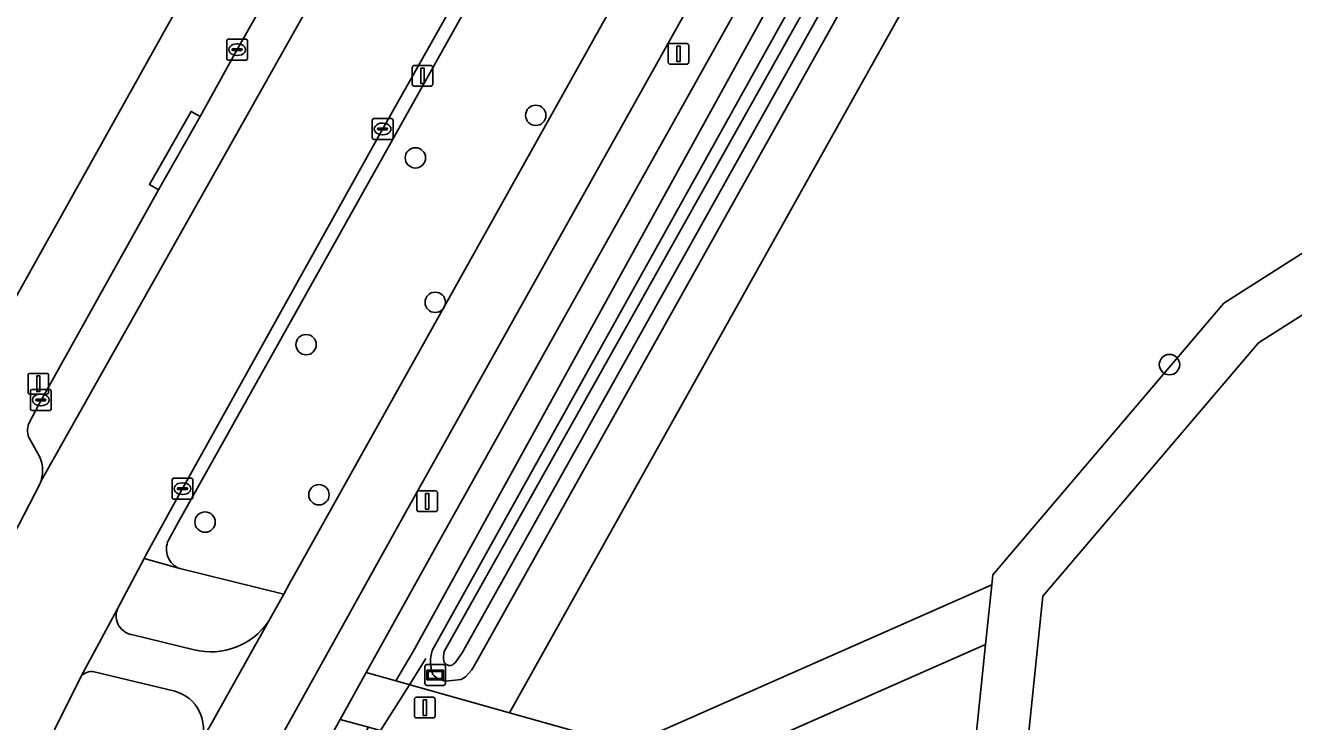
# Model space of a CAD drawing. Extents: x 162184 to 163154, y 385507 to 386516.
# Drawn here: x 162633.8 to 162694.8, y 385668.7 to 385702.2 of the extents above; entities that cross this region are included whole.
import ezdxf

# ---------------------------------------------------------------- set-up
doc = ezdxf.new("R2010")
doc.units = 0
for name, color, linetype in [('IMGEO_Afsluitpaal', 7, 'Continuous'), ('IMGEO_Berm_groen', 7, 'Continuous'), ('IMGEO_Boom', 7, 'Continuous'), ('IMGEO_Duiker', 7, 'Continuous'), ('IMGEO_Erf', 7, 'Continuous'), ('IMGEO_Fietspad_gesloten', 7, 'Continuous'), ('IMGEO_Fietspad_open', 7, 'Continuous'), ('IMGEO_Grasland_overig', 7, 'Continuous'), ('IMGEO_Groenvoorziening', 7, 'Continuous'), ('IMGEO_Informatiebord', 7, 'Continuous'), ('IMGEO_Kolk', 7, 'Continuous'), ('IMGEO_Lichtmast', 7, 'Continuous'), ('IMGEO_Loofbos', 7, 'Continuous'), ('IMGEO_Oever', 7, 'Continuous'), ('IMGEO_Parkeervlak_gesloten', 7, 'Continuous'), ('IMGEO_Rijbaan_lokaal_gesloten', 7, 'Continuous'), ('IMGEO_Voetpad_open', 7, 'Continuous'), ('IMGEO_Waterloop', 7, 'Continuous')]:
    doc.layers.add(name, color=color, linetype=linetype)

msp = doc.modelspace()

# ---------------------------------------------------------------- linework, layer by layer
at = {"layer": 'IMGEO_Afsluitpaal'}
for p, q in [((162652.536, 385668.975), (162652.536, 385669.775)), ((162652.536, 385669.775), (162652.536, 385668.975)), ((162652.636, 385669.875), (162653.426, 385669.875)), ((162653.426, 385669.875), (162652.636, 385669.875)), ((162653.526, 385669.775), (162653.526, 385668.975)), ((162653.526, 385668.975), (162653.526, 385669.775)), ((162653.426, 385668.875), (162652.636, 385668.875)), ((162652.636, 385668.875), (162653.426, 385668.875))]:
    msp.add_line(p, q, dxfattribs=at)
msp.add_lwpolyline([(162652.956, 385669.75), (162653.106, 385669.75), (162653.106, 385669), (162652.956, 385669), (162652.956, 385669.75)], dxfattribs=at)
for centre, start, end in [((162652.636, 385669.775), 90, 180), ((162652.636, 385669.775), 90, 180), ((162653.426, 385669.775), 0, 90), ((162653.426, 385669.775), 360, 90), ((162652.636, 385668.975), 180, 270), ((162652.636, 385668.975), 180, 270), ((162653.426, 385668.975), 270, 0), ((162653.426, 385668.975), 270, 0)]:
    msp.add_arc(centre, 0.1, start, end, dxfattribs=at)
at = {"layer": 'IMGEO_Berm_groen'}
for points in [[(162678.51, 385732.604), (162673.044, 385735.214), (162641.196, 385678.298), (162640.718, 385677.421)], [(162641.262, 385676.055), (162646.255, 385674.823), (162646.518, 385675.298), (162678.51, 385732.604)], [(162636.519, 385670.855), (162635.245, 385668.306)], [(162641.019, 385670.155), (162637.149, 385671.093)]]:
    msp.add_lwpolyline(points, dxfattribs=at)
for centre, radius, start, end in [((162641.63, 385676.993), 1.007, 154.84665, 248.5825), ((162637.035, 385670.441), 0.662, 80.09718, 141.29372), ((162640.535, 385668.356), 1.863, 339.04948, 74.95125)]:
    msp.add_arc(centre, radius, start, end, dxfattribs=at)
at = {"layer": 'IMGEO_Boom'}
for centre in [(162658.361, 385697.84), (162652.579, 385695.796), (162653.534, 385688.853), (162647.329, 385686.819), (162688.799, 385685.858), (162647.948, 385679.605), (162642.477, 385678.289)]:
    msp.add_circle(centre, 0.489, dxfattribs=at)
at = {"layer": 'IMGEO_Duiker'}
msp.add_lwpolyline([(162653.086, 385671.737), (162652.292, 385670.474), (162650.904, 385668.266), (162650.232, 385667.197)], dxfattribs=at)
at = {"layer": 'IMGEO_Erf'}
msp.add_lwpolyline([(162478.146, 385714.062), (162478.381, 385713.959), (162478.624, 385713.877), (162478.764, 385713.841), (162500, 385708.882), (162617.624, 385681.414), (162624.775, 385679.694), (162625.131, 385679.628), (162625.491, 385679.594), (162625.852, 385679.592), (162626.213, 385679.622), (162626.569, 385679.685), (162626.918, 385679.779), (162627.258, 385679.904), (162627.585, 385680.059), (162627.897, 385680.242), (162628.191, 385680.452), (162628.465, 385680.688), (162628.717, 385680.948), (162628.945, 385681.229), (162629.147, 385681.529), (162629.224, 385681.661), (162660.237, 385737.235)], dxfattribs=at)
at = {"layer": 'IMGEO_Fietspad_gesloten'}
msp.add_lwpolyline([(162680.589, 385736.312), (162679.398, 385734.188), (162678.51, 385732.604), (162646.518, 385675.298), (162646.255, 385674.823), (162645.521, 385673.507), (162642.275, 385667.69), (162642.168, 385667.497), (162642.015, 385667.223), (162638.392, 385660.731), (162633.076, 385651.203), (162611.215, 385613.842), (162610.414, 385612.3), (162610.265, 385612.085), (162613.49, 385611.502), (162632.589, 385644.09), (162641.636, 385659.876), (162652.076, 385678.685), (162684.477, 385736.647)], dxfattribs=at)
at = {"layer": 'IMGEO_Fietspad_open'}
for points in [[(162638.267, 385674.113), (162636.519, 385670.855)], [(162642.275, 385667.69), (162645.521, 385673.507)], [(162641.952, 385672.152), (162639.009, 385672.864)], [(162637.149, 385671.093), (162641.019, 385670.155)]]:
    msp.add_lwpolyline(points, dxfattribs=at)
for centre, radius, start, end in [((162639.141, 385673.787), 0.933, 159.5533, 261.87369), ((162642.762, 385675.395), 3.343, 255.97222, 325.60713), ((162637.035, 385670.441), 0.662, 80.09718, 141.29372), ((162640.535, 385668.356), 1.863, 339.04948, 74.95125)]:
    msp.add_arc(centre, radius, start, end, dxfattribs=at)
at = {"layer": 'IMGEO_Grasland_overig'}
for points in [[(162800.263, 385758.143), (162691.413, 385688.816), (162680.312, 385675.752), (162680.263, 385675.274), (162679.963, 385672.409), (162678.286, 385656.085), (162678.236, 385650.961), (162678.895, 385643.734), (162680.144, 385637.61), (162682.045, 385631.542), (162684.304, 385626.238)], [(162686.567, 385627.306), (162684.394, 385632.408), (162682.568, 385638.235), (162681.372, 385644.098), (162680.737, 385651.063), (162680.785, 385655.948), (162682.719, 385674.723), (162693.074, 385686.909), (162801.494, 385755.963)]]:
    msp.add_lwpolyline(points, dxfattribs=at)
msp.add_lwpolyline([(162650.218, 385671.055), (162648.971, 385668.807), (162650.323, 385668.429), (162655.841, 385666.883), (162662.943, 385664.893), (162679.963, 385672.409), (162680.263, 385675.274), (162662.754, 385667.542), (162657.095, 385669.128), (162651.637, 385670.657)], close=True, dxfattribs=at)
at = {"layer": 'IMGEO_Groenvoorziening'}
for points in [[(162741.699, 385832.087), (162743.429, 385835.083), (162742.045, 385835.213), (162735.257, 385823.067), (162734.924, 385822.471), (162727.752, 385809.638), (162727.001, 385808.212), (162694.333, 385750), (162686.289, 385735.666), (162653.901, 385677.7), (162650.218, 385671.055), (162651.637, 385670.657), (162652.47, 385672.07), (162695.356, 385750)], [(162750.356, 385834.429), (162743.429, 385835.083), (162741.699, 385832.087), (162695.356, 385750), (162652.47, 385672.07), (162651.637, 385670.657), (162657.095, 385669.128), (162682.868, 385715.254), (162702.282, 385750)]]:
    msp.add_lwpolyline(points, close=True, dxfattribs=at)
for points in [[(162653.392, 385672.115), (162696.56, 385749.746), (162718.362, 385789.284), (162742.165, 385831.825), (162742.338, 385832.133)], [(162744.496, 385832.294), (162744.626, 385831.766), (162744.683, 385831.155), (162655.535, 385671.607)], [(162655.535, 385671.607), (162655.292, 385671.189), (162654.984, 385670.847), (162654.781, 385670.727), (162654.036, 385670.651)], [(162616.947, 385609.274), (162649.748, 385667.459), (162650.323, 385668.429), (162648.971, 385668.807), (162644.982, 385661.611), (162634.341, 385643.013), (162615.416, 385610.753)]]:
    msp.add_lwpolyline(points, dxfattribs=at)
for centre, radius, start, end in [((162655.12, 385671.578), 1.81, 162.7527, 199.64887), ((162654.113, 385671.562), 0.914, 220.36156, 265.18534)]:
    msp.add_arc(centre, radius, start, end, dxfattribs=at)
at = {"layer": 'IMGEO_Informatiebord'}
for p, q in [((162653.034, 385670.542), (162653.034, 385671.342)), ((162653.034, 385671.342), (162653.034, 385670.542)), ((162653.134, 385671.442), (162653.924, 385671.442)), ((162653.924, 385671.442), (162653.134, 385671.442)), ((162654.024, 385671.342), (162654.024, 385670.542)), ((162654.024, 385670.542), (162654.024, 385671.342)), ((162653.924, 385670.442), (162653.134, 385670.442)), ((162653.134, 385670.442), (162653.924, 385670.442))]:
    msp.add_line(p, q, dxfattribs=at)
for points in [[(162653.135, 385671.174), (162653.923, 385671.174), (162653.923, 385670.71), (162653.135, 385670.71), (162653.135, 385671.174)], [(162653.2, 385671.109), (162653.2, 385670.775), (162653.858, 385670.775), (162653.858, 385671.109), (162653.2, 385671.109)]]:
    msp.add_lwpolyline(points, dxfattribs=at)
for centre, start, end in [((162653.134, 385671.342), 90, 180), ((162653.134, 385671.342), 90, 180), ((162653.924, 385671.342), 0, 90), ((162653.924, 385671.342), 360, 90), ((162653.134, 385670.542), 180, 270), ((162653.134, 385670.542), 180, 270), ((162653.924, 385670.542), 270, 0), ((162653.924, 385670.542), 270, 0)]:
    msp.add_arc(centre, 0.1, start, end, dxfattribs=at)
at = {"layer": 'IMGEO_Kolk'}
for p, q in [((162643.519, 385700.573), (162643.519, 385701.425)), ((162643.594, 385701.499), (162644.446, 385701.499)), ((162644.007, 385701.279), (162644.032, 385701.279)), ((162644.52, 385701.425), (162644.52, 385700.573)), ((162644.446, 385700.499), (162643.594, 385700.499)), ((162643.778, 385700.993), (162643.778, 385701.005)), ((162644.216, 385700.956), (162643.818, 385700.956)), ((162643.821, 385701.042), (162644.219, 385701.042)), ((162644.03, 385700.719), (162644.005, 385700.719)), ((162644.262, 385701.005), (162644.262, 385700.993)), ((162650.505, 385696.76), (162650.505, 385697.612)), ((162650.58, 385697.686), (162651.432, 385697.686)), ((162650.993, 385697.466), (162651.018, 385697.466)), ((162651.506, 385697.612), (162651.506, 385696.76)), ((162650.764, 385697.18), (162650.764, 385697.192)), ((162651.202, 385697.143), (162650.804, 385697.143)), ((162650.807, 385697.229), (162651.205, 385697.229)), ((162651.016, 385696.906), (162650.991, 385696.906)), ((162651.248, 385697.192), (162651.248, 385697.18)), ((162651.432, 385696.686), (162650.58, 385696.686)), ((162634.166, 385684.661), (162635.018, 385684.661)), ((162634.091, 385683.735), (162634.091, 385684.587)), ((162634.35, 385684.155), (162634.35, 385684.167)), ((162634.788, 385684.118), (162634.39, 385684.118)), ((162634.393, 385684.204), (162634.791, 385684.204)), ((162634.579, 385684.441), (162634.604, 385684.441)), ((162634.834, 385684.167), (162634.834, 385684.155)), ((162635.092, 385684.587), (162635.092, 385683.735)), ((162635.018, 385683.661), (162634.166, 385683.661)), ((162634.602, 385683.881), (162634.577, 385683.881)), ((162640.968, 385680.395), (162641.82, 385680.395)), ((162640.893, 385679.469), (162640.893, 385680.321)), ((162641.152, 385679.889), (162641.152, 385679.901)), ((162641.59, 385679.852), (162641.192, 385679.852)), ((162641.195, 385679.938), (162641.593, 385679.938)), ((162641.381, 385680.175), (162641.406, 385680.175)), ((162641.636, 385679.901), (162641.636, 385679.889)), ((162641.894, 385680.321), (162641.894, 385679.469)), ((162641.82, 385679.395), (162640.968, 385679.395)), ((162641.404, 385679.615), (162641.379, 385679.615))]:
    msp.add_line(p, q, dxfattribs=at)
for points in [[(162643.519, 385700.573), (162643.519, 385701.425)], [(162643.594, 385701.499), (162644.446, 385701.499)], [(162644.52, 385701.425), (162644.52, 385700.573)], [(162644.446, 385700.499), (162643.594, 385700.499)], [(162650.505, 385696.76), (162650.505, 385697.612)], [(162650.58, 385697.686), (162651.432, 385697.686)], [(162651.506, 385697.612), (162651.506, 385696.76)], [(162651.432, 385696.686), (162650.58, 385696.686)], [(162634.166, 385684.661), (162635.018, 385684.661)], [(162634.091, 385683.735), (162634.091, 385684.587)], [(162635.092, 385684.587), (162635.092, 385683.735)], [(162635.018, 385683.661), (162634.166, 385683.661)], [(162640.968, 385680.395), (162641.82, 385680.395)], [(162640.893, 385679.469), (162640.893, 385680.321)], [(162641.894, 385680.321), (162641.894, 385679.469)], [(162641.82, 385679.395), (162640.968, 385679.395)]]:
    msp.add_lwpolyline(points, dxfattribs=at)
for centre, radius, start, end in [((162643.596, 385701.423), 0.0765, 91.55205, 178.44795), ((162643.596, 385701.423), 0.0765, 91.55205, 178.44795), ((162644.444, 385701.423), 0.0765, 1.55205, 88.44795), ((162644.444, 385701.423), 0.0765, 1.55205, 88.44795), ((162643.596, 385700.575), 0.0765, 181.55205, 268.44795), ((162643.596, 385700.575), 0.0765, 181.55205, 268.44795), ((162643.818, 385701.002), 0.0403, 85.87752, 175.75265), ((162643.815, 385700.992), 0.0366, 178.93798, 274.71019), ((162644.219, 385700.999), 0.043, 264.86636, 352.45326), ((162644.223, 385701.004), 0.0386, 1.73085, 96.63898), ((162644.444, 385700.575), 0.0765, 271.55205, 358.44795), ((162644.444, 385700.575), 0.0765, 271.55205, 358.44795), ((162650.582, 385697.61), 0.0765, 91.55205, 178.44795), ((162650.582, 385697.61), 0.0765, 91.55205, 178.44795), ((162651.43, 385697.61), 0.0765, 1.55205, 88.44795), ((162651.43, 385697.61), 0.0765, 1.55205, 88.44795), ((162650.804, 385697.189), 0.0403, 85.87752, 175.75265), ((162650.801, 385697.179), 0.0366, 178.93798, 274.71019), ((162651.205, 385697.186), 0.043, 264.86636, 352.45326), ((162651.209, 385697.191), 0.0386, 1.73085, 96.63898), ((162650.582, 385696.762), 0.0765, 181.55205, 268.44795), ((162650.582, 385696.762), 0.0765, 181.55205, 268.44795), ((162651.43, 385696.762), 0.0765, 271.55205, 358.44795), ((162651.43, 385696.762), 0.0765, 271.55205, 358.44795), ((162634.168, 385684.585), 0.0765, 91.55205, 178.44795), ((162634.168, 385684.585), 0.0765, 91.55205, 178.44795), ((162635.016, 385684.585), 0.0765, 1.55205, 88.44795), ((162635.016, 385684.585), 0.0765, 1.55205, 88.44795), ((162634.39, 385684.164), 0.0403, 85.87752, 175.75265), ((162634.387, 385684.154), 0.0366, 178.93798, 274.71019), ((162634.791, 385684.161), 0.043, 264.86636, 352.45326), ((162634.795, 385684.166), 0.0386, 1.73085, 96.63898), ((162634.168, 385683.737), 0.0765, 181.55205, 268.44795), ((162634.168, 385683.737), 0.0765, 181.55205, 268.44795), ((162635.016, 385683.737), 0.0765, 271.55205, 358.44795), ((162635.016, 385683.737), 0.0765, 271.55205, 358.44795), ((162640.97, 385680.319), 0.0765, 91.55205, 178.44795), ((162640.97, 385680.319), 0.0765, 91.55205, 178.44795), ((162641.818, 385680.319), 0.0765, 1.55205, 88.44795), ((162641.818, 385680.319), 0.0765, 1.55205, 88.44795), ((162641.192, 385679.898), 0.0403, 85.87752, 175.75265), ((162641.189, 385679.888), 0.0366, 178.93798, 274.71019), ((162641.593, 385679.895), 0.043, 264.86636, 352.45326), ((162641.597, 385679.9), 0.0386, 1.73085, 96.63898), ((162640.97, 385679.471), 0.0765, 181.55205, 268.44795), ((162640.97, 385679.471), 0.0765, 181.55205, 268.44795), ((162641.818, 385679.471), 0.0765, 271.55205, 358.44795), ((162641.818, 385679.471), 0.0765, 271.55205, 358.44795)]:
    msp.add_arc(centre, radius, start, end, dxfattribs=at)
for centre, major_axis, ratio, start_param, end_param in [((162644.006, 385700.999), (-0.387, 0.002), 0.722429, 4.712389, 7.853982), ((162644.031, 385700.999), (-0.39, 0.002), 0.717154, 1.570796, 4.712389), ((162650.992, 385697.186), (-0.387, 0.002), 0.722429, 4.712389, 7.853982), ((162651.017, 385697.186), (-0.39, 0.002), 0.717154, 1.570796, 4.712389), ((162634.578, 385684.161), (-0.387, 0.002), 0.722429, 4.712389, 7.853982), ((162634.603, 385684.161), (-0.39, 0.002), 0.717154, 1.570796, 4.712389), ((162641.38, 385679.895), (-0.387, 0.002), 0.722429, 4.712389, 7.853982), ((162641.405, 385679.895), (-0.39, 0.002), 0.717154, 1.570796, 4.712389)]:
    msp.add_ellipse(centre, major_axis=major_axis, ratio=ratio, start_param=start_param, end_param=end_param, dxfattribs=at)
at = {"layer": 'IMGEO_Lichtmast'}
for p, q in [((162664.72, 385700.396), (162664.72, 385701.196)), ((162664.72, 385701.196), (162664.72, 385700.396)), ((162664.82, 385701.296), (162665.61, 385701.296)), ((162665.61, 385701.296), (162664.82, 385701.296)), ((162665.71, 385701.196), (162665.71, 385700.396)), ((162665.71, 385700.396), (162665.71, 385701.196)), ((162652.426, 385699.34), (162652.426, 385700.14)), ((162652.426, 385700.14), (162652.426, 385699.34)), ((162652.526, 385700.24), (162653.316, 385700.24)), ((162653.316, 385700.24), (162652.526, 385700.24)), ((162653.416, 385700.14), (162653.416, 385699.34)), ((162653.416, 385699.34), (162653.416, 385700.14)), ((162665.61, 385700.296), (162664.82, 385700.296)), ((162664.82, 385700.296), (162665.61, 385700.296)), ((162653.316, 385699.24), (162652.526, 385699.24)), ((162652.526, 385699.24), (162653.316, 385699.24)), ((162633.975, 385684.539), (162633.975, 385685.339)), ((162633.975, 385685.339), (162633.975, 385684.539)), ((162634.075, 385685.439), (162634.865, 385685.439)), ((162634.865, 385685.439), (162634.075, 385685.439)), ((162634.965, 385685.339), (162634.965, 385684.539)), ((162634.965, 385684.539), (162634.965, 385685.339)), ((162634.865, 385684.439), (162634.075, 385684.439)), ((162634.075, 385684.439), (162634.865, 385684.439)), ((162652.753, 385679.793), (162653.543, 385679.793)), ((162653.543, 385679.793), (162652.753, 385679.793)), ((162652.653, 385678.893), (162652.653, 385679.693)), ((162652.653, 385679.693), (162652.653, 385678.893)), ((162653.643, 385679.693), (162653.643, 385678.893)), ((162653.643, 385678.893), (162653.643, 385679.693)), ((162653.543, 385678.793), (162652.753, 385678.793)), ((162652.753, 385678.793), (162653.543, 385678.793))]:
    msp.add_line(p, q, dxfattribs=at)
for points in [[(162665.14, 385701.171), (162665.29, 385701.171), (162665.29, 385700.421), (162665.14, 385700.421), (162665.14, 385701.171)], [(162652.846, 385700.115), (162652.996, 385700.115), (162652.996, 385699.365), (162652.846, 385699.365), (162652.846, 385700.115)], [(162634.395, 385685.314), (162634.545, 385685.314), (162634.545, 385684.564), (162634.395, 385684.564), (162634.395, 385685.314)], [(162653.073, 385679.668), (162653.223, 385679.668), (162653.223, 385678.918), (162653.073, 385678.918), (162653.073, 385679.668)]]:
    msp.add_lwpolyline(points, dxfattribs=at)
for centre, start, end in [((162664.82, 385701.196), 90, 180), ((162664.82, 385701.196), 90, 180), ((162665.61, 385701.196), 0, 90), ((162665.61, 385701.196), 360, 90), ((162652.526, 385700.14), 90, 180), ((162652.526, 385700.14), 90, 180), ((162653.316, 385700.14), 0, 90), ((162653.316, 385700.14), 360, 90), ((162664.82, 385700.396), 180, 270), ((162664.82, 385700.396), 180, 270), ((162665.61, 385700.396), 270, 0), ((162665.61, 385700.396), 270, 0), ((162652.526, 385699.34), 180, 270), ((162652.526, 385699.34), 180, 270), ((162653.316, 385699.34), 270, 0), ((162653.316, 385699.34), 270, 0), ((162634.075, 385685.339), 90, 180), ((162634.075, 385685.339), 90, 180), ((162634.865, 385685.339), 0, 90), ((162634.865, 385685.339), 360, 90), ((162634.075, 385684.539), 180, 270), ((162634.075, 385684.539), 180, 270), ((162634.865, 385684.539), 270, 0), ((162634.865, 385684.539), 270, 0), ((162652.753, 385679.693), 90, 180), ((162652.753, 385679.693), 90, 180), ((162653.543, 385679.693), 0, 90), ((162653.543, 385679.693), 360, 90), ((162652.753, 385678.893), 180, 270), ((162652.753, 385678.893), 180, 270), ((162653.543, 385678.893), 270, 0), ((162653.543, 385678.893), 270, 0)]:
    msp.add_arc(centre, 0.1, start, end, dxfattribs=at)
at = {"layer": 'IMGEO_Loofbos'}
msp.add_lwpolyline([(162809.987, 385828.986), (162795.029, 385827.942), (162779.571, 385829.9), (162753.475, 385834.134), (162750.356, 385834.429), (162702.282, 385750), (162682.868, 385715.254), (162657.095, 385669.128), (162662.754, 385667.542), (162680.263, 385675.274), (162680.312, 385675.752), (162691.413, 385688.816), (162800.263, 385758.143), (162828.891, 385772.357), (162860.051, 385787.828), (162855.598, 385800.041), (162848.11, 385792.268), (162841.95, 385787.556), (162831.488, 385800.778), (162824.835, 385803.514), (162817.634, 385812.084), (162811.983, 385820.471)], close=True, dxfattribs=at)
for points in [[(162801.494, 385755.963), (162693.074, 385686.909), (162682.719, 385674.723), (162680.785, 385655.948), (162680.737, 385651.063), (162681.372, 385644.098), (162682.568, 385638.235), (162684.394, 385632.408), (162686.567, 385627.306)], [(162684.304, 385626.238), (162682.045, 385631.542), (162680.144, 385637.61), (162678.895, 385643.734), (162678.236, 385650.961), (162678.286, 385656.085), (162679.963, 385672.409), (162662.943, 385664.893), (162655.841, 385666.883), (162654.674, 385664.794), (162653.963, 385665.179), (162642.727, 385645.057), (162639.941, 385646.612), (162621.192, 385613.034)]]:
    msp.add_lwpolyline(points, dxfattribs=at)
at = {"layer": 'IMGEO_Oever'}
for points in [[(162742.338, 385832.133), (162742.165, 385831.825), (162718.362, 385789.284), (162696.56, 385749.746), (162653.392, 385672.115)], [(162653.963, 385672.073), (162697.276, 385749.351), (162697.64, 385750), (162719.077, 385788.887), (162742.879, 385831.425), (162743.147, 385831.906)], [(162743.969, 385831.554), (162654.821, 385672.006), (162654.522, 385671.574)], [(162654.036, 385670.651), (162654.781, 385670.727), (162654.984, 385670.847), (162655.292, 385671.189), (162655.535, 385671.607), (162744.683, 385831.155)]]:
    msp.add_lwpolyline(points, dxfattribs=at)
for centre, radius, start, end in [((162655.12, 385671.578), 1.81, 162.7527, 199.64887), ((162655.059, 385671.791), 1.131, 165.55017, 188.62386), ((162654.236, 385671.702), 0.307, 195.2867, 292.6957), ((162653.991, 385671.981), 0.669, 302.85523, 322.53521), ((162654.113, 385671.562), 0.914, 220.36156, 265.18534)]:
    msp.add_arc(centre, radius, start, end, dxfattribs=at)
at = {"layer": 'IMGEO_Parkeervlak_gesloten'}
for points in [[(162634.605, 385680.278), (162665.225, 385734.704)], [(162661.985, 385733.017), (162661.77, 385732.579), (162656.05, 385722.352), (162654.317, 385719.248), (162653.907, 385718.515), (162653.689, 385718.094), (162651.817, 385714.761), (162644.021, 385700.999), (162642.238, 385697.783), (162640.249, 385694.266), (162634.51, 385683.971), (162634.014, 385683.026)], [(162634.056, 385682.274), (162634.451, 385681.59)]]:
    msp.add_lwpolyline(points, dxfattribs=at)
for centre, radius, start, end in [((162634.824, 385682.694), 0.875, 157.71585, 208.67757), ((162633.026, 385680.758), 1.65, 343.10382, 30.28545)]:
    msp.add_arc(centre, radius, start, end, dxfattribs=at)
at = {"layer": 'IMGEO_Rijbaan_lokaal_gesloten'}
msp.add_lwpolyline([(162635.245, 385668.306), (162636.519, 385670.855), (162638.267, 385674.113), (162639.551, 385676.532), (162639.639, 385676.697), (162640.899, 385679.008), (162650.908, 385696.998), (162660.533, 385714.063), (162669.626, 385730.286), (162670.453, 385731.763), (162665.225, 385734.704), (162634.605, 385680.278), (162634.528, 385680.074), (162633.547, 385678.184), (162633.464, 385678.05), (162624.375, 385660.767)], dxfattribs=at)
at = {"layer": 'IMGEO_Voetpad_open'}
for points in [[(162663.67, 385743.202), (162660.325, 385737.36), (162660.237, 385737.235), (162629.224, 385681.661), (162629.147, 385681.529), (162627.196, 385675.586), (162627.699, 385675.48), (162628.209, 385675.42), (162628.723, 385675.406), (162629.236, 385675.438), (162629.744, 385675.515), (162630.243, 385675.637), (162630.729, 385675.804), (162631.198, 385676.013), (162631.647, 385676.263), (162632.071, 385676.553), (162632.469, 385676.879), (162632.835, 385677.239), (162633.168, 385677.631), (162633.464, 385678.05), (162633.547, 385678.184), (162634.528, 385680.074), (162634.605, 385680.278)], [(162673.044, 385735.214), (162673.913, 385736.778), (162676.209, 385740.83), (162675.598, 385740.98), (162670.453, 385731.763), (162669.626, 385730.286), (162660.533, 385714.063), (162650.908, 385696.998), (162640.899, 385679.008), (162639.639, 385676.697), (162639.551, 385676.532), (162641.262, 385676.055)], [(162684.477, 385736.647), (162652.076, 385678.685), (162641.636, 385659.876), (162632.589, 385644.09), (162613.49, 385611.502)], [(162615.416, 385610.753), (162634.341, 385643.013), (162644.982, 385661.611), (162648.971, 385668.807), (162650.218, 385671.055), (162653.901, 385677.7), (162686.289, 385735.666)], [(162640.718, 385677.421), (162641.196, 385678.298), (162673.044, 385735.214)], [(162634.014, 385683.026), (162634.51, 385683.971), (162640.249, 385694.266), (162639.814, 385694.512), (162641.803, 385698.029), (162642.238, 385697.783), (162644.021, 385700.999), (162651.817, 385714.761)], [(162634.451, 385681.59), (162634.056, 385682.274)], [(162646.255, 385674.823), (162641.262, 385676.055), (162639.551, 385676.532), (162638.267, 385674.113)], [(162645.521, 385673.507), (162646.255, 385674.823)], [(162639.009, 385672.864), (162641.952, 385672.152)]]:
    msp.add_lwpolyline(points, dxfattribs=at)
msp.add_lwpolyline([(162640.249, 385694.266), (162642.238, 385697.783), (162641.803, 385698.029), (162639.814, 385694.512)], close=True, dxfattribs=at)
for centre, radius, start, end in [((162634.824, 385682.694), 0.875, 157.71585, 208.67757), ((162633.026, 385680.758), 1.65, 343.10382, 30.28545), ((162641.63, 385676.993), 1.007, 154.84665, 248.5825), ((162639.141, 385673.787), 0.933, 159.5533, 261.87369), ((162642.762, 385675.395), 3.343, 255.97222, 325.60713)]:
    msp.add_arc(centre, radius, start, end, dxfattribs=at)
at = {"layer": 'IMGEO_Waterloop'}
for points in [[(162743.147, 385831.906), (162742.879, 385831.425), (162719.077, 385788.887), (162697.64, 385750), (162697.276, 385749.351), (162653.963, 385672.073)], [(162654.522, 385671.574), (162654.821, 385672.006), (162743.969, 385831.554)]]:
    msp.add_lwpolyline(points, dxfattribs=at)
for centre, radius, start, end in [((162655.059, 385671.791), 1.131, 165.55017, 188.62386), ((162654.236, 385671.702), 0.307, 195.2867, 292.6957), ((162653.991, 385671.981), 0.669, 302.85523, 322.53521)]:
    msp.add_arc(centre, radius, start, end, dxfattribs=at)

doc.saveas('drawing.dxf')
